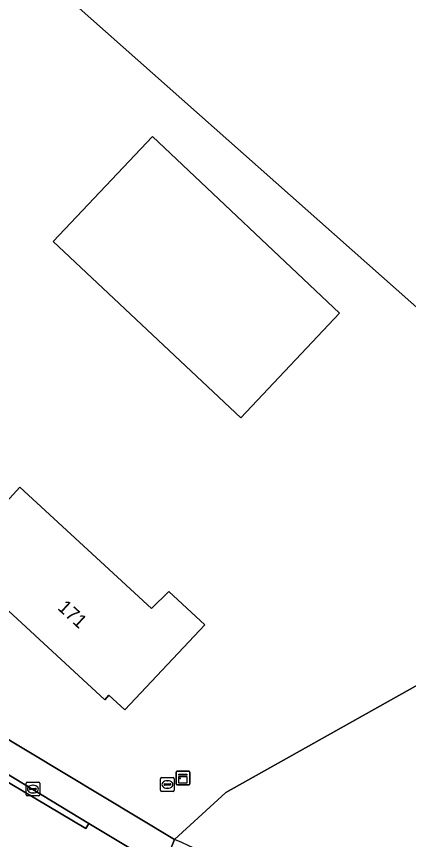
# Model space of a CAD drawing. Extents: x 160203 to 161530, y 379528 to 381797.
# Drawn here: x 160893.7 to 160922.4, y 381439 to 381499.2 of the extents above; entities that cross this region are included whole.
import ezdxf

# ---------------------------------------------------------------- set-up
doc = ezdxf.new("R2010")
doc.units = 0
for name, color, linetype in [('IMGEO_Berm_groen', 7, 'Continuous'), ('IMGEO_Erf', 7, 'Continuous'), ('IMGEO_Groenvoorziening', 7, 'Continuous'), ('IMGEO_Kast', 7, 'Continuous'), ('IMGEO_Kolk', 7, 'Continuous'), ('IMGEO_Loofbos', 7, 'Continuous'), ('IMGEO_Pand', 7, 'Continuous'), ('IMGEO_Pand_nummerreeks', 7, 'Continuous'), ('IMGEO_Rijbaan_lokaal_gesloten', 7, 'Continuous'), ('IMGEO_Rijbaan_lokaal_open', 7, 'Continuous'), ('IMGEO_Rioolput', 7, 'Continuous'), ('IMGEO_Waterloop', 7, 'Continuous')]:
    doc.layers.add(name, color=color, linetype=linetype)

msp = doc.modelspace()

# ---------------------------------------------------------------- linework, layer by layer
at = {"layer": 'IMGEO_Berm_groen'}
msp.add_arc((160952.119, 381538.443), 117.099, 234.66177, 242.38961, dxfattribs=at)
at = {"layer": 'IMGEO_Erf'}
for points in [[(160925.966, 381475.241), (160898.062, 381500)], [(160892.433, 381463.129), (160893.945, 381464.771), (160903.579, 381455.898), (160904.833, 381457.134), (160907.474, 381454.694), (160901.621, 381448.484), (160900.45, 381449.555), (160900.148, 381449.225), (160892.469, 381456.298)], [(160891.946, 381447), (160905.254, 381438.997), (160909.01, 381442.443), (160930.906, 381454.716)]]:
    msp.add_lwpolyline(points, dxfattribs=at)
msp.add_lwpolyline([(160910.109, 381469.825), (160896.382, 381482.721), (160903.633, 381490.402), (160917.301, 381477.498)], close=True, dxfattribs=at)
at = {"layer": 'IMGEO_Groenvoorziening'}
msp.add_lwpolyline([(160904.841, 381437.986), (160905.254, 381438.997), (160891.946, 381447), (160886.906, 381450.365), (160885.38, 381448.738), (160890.774, 381445.137), (160899.001, 381440.181), (160906.67, 381435.562)], dxfattribs=at)
at = {"layer": 'IMGEO_Kast'}
for p, q in [((160905.443, 381443.999), (160906.284, 381443.999)), ((160906.284, 381443.999), (160905.443, 381443.999)), ((160905.368, 381443.074), (160905.368, 381443.915)), ((160905.368, 381443.915), (160905.368, 381443.074)), ((160906.368, 381443.924), (160906.368, 381443.083)), ((160906.368, 381443.083), (160906.368, 381443.924)), ((160906.293, 381442.999), (160905.452, 381442.999)), ((160905.452, 381442.999), (160906.293, 381442.999))]:
    msp.add_line(p, q, dxfattribs=at)
for points in [[(160905.563, 381443.789), (160906.163, 381443.789), (160906.163, 381443.704), (160905.563, 381443.704), (160905.563, 381443.789)], [(160905.563, 381443.614), (160906.163, 381443.614), (160906.163, 381443.125), (160905.563, 381443.125), (160905.563, 381443.614)]]:
    msp.add_lwpolyline(points, dxfattribs=at)
msp.add_circle((160905.647, 381443.463), 0.0377, dxfattribs=at)
for centre, start, end in [((160905.446, 381443.921), 92.4484, 184.28452), ((160905.446, 381443.921), 92.4484, 184.28452), ((160906.29, 381443.921), 2.4484, 94.28452), ((160906.29, 381443.921), 2.4484, 94.28452), ((160905.446, 381443.077), 182.4484, 274.28452), ((160905.446, 381443.077), 182.4484, 274.28452), ((160906.29, 381443.077), 272.4484, 4.28452), ((160906.29, 381443.077), 272.4484, 4.28452)]:
    msp.add_arc(centre, 0.0779, start, end, dxfattribs=at)
at = {"layer": 'IMGEO_Kolk'}
for p, q in [((160894.402, 381442.263), (160894.402, 381443.115)), ((160894.477, 381443.189), (160895.329, 381443.189)), ((160894.704, 381442.732), (160895.102, 381442.732)), ((160894.89, 381442.969), (160894.915, 381442.969)), ((160895.403, 381443.115), (160895.403, 381442.263)), ((160895.329, 381442.189), (160894.477, 381442.189)), ((160894.661, 381442.683), (160894.661, 381442.695)), ((160895.099, 381442.646), (160894.701, 381442.646)), ((160894.913, 381442.409), (160894.888, 381442.409)), ((160895.145, 381442.695), (160895.145, 381442.683))]:
    msp.add_line(p, q, dxfattribs=at)
for points in [[(160894.402, 381442.263), (160894.402, 381443.115)], [(160894.477, 381443.189), (160895.329, 381443.189)], [(160895.403, 381443.115), (160895.403, 381442.263)], [(160895.329, 381442.189), (160894.477, 381442.189)]]:
    msp.add_lwpolyline(points, dxfattribs=at)
for centre, radius, start, end in [((160894.479, 381443.113), 0.0765, 91.55205, 178.44795), ((160894.479, 381443.113), 0.0765, 91.55205, 178.44795), ((160894.701, 381442.692), 0.0403, 85.87752, 175.75265), ((160895.106, 381442.694), 0.0386, 1.73085, 96.63898), ((160895.327, 381443.113), 0.0765, 1.55205, 88.44795), ((160895.327, 381443.113), 0.0765, 1.55205, 88.44795), ((160894.479, 381442.265), 0.0765, 181.55205, 268.44795), ((160894.479, 381442.265), 0.0765, 181.55205, 268.44795), ((160894.698, 381442.682), 0.0366, 178.93798, 274.71019), ((160895.102, 381442.689), 0.043, 264.86636, 352.45326), ((160895.327, 381442.265), 0.0765, 271.55205, 358.44795), ((160895.327, 381442.265), 0.0765, 271.55205, 358.44795)]:
    msp.add_arc(centre, radius, start, end, dxfattribs=at)
for centre, major_axis, ratio, start_param, end_param in [((160894.889, 381442.689), (-0.387, 0.002), 0.722429, 4.712389, 7.853982), ((160894.914, 381442.689), (-0.39, 0.002), 0.717154, 1.570796, 4.712389)]:
    msp.add_ellipse(centre, major_axis=major_axis, ratio=ratio, start_param=start_param, end_param=end_param, dxfattribs=at)
at = {"layer": 'IMGEO_Loofbos'}
msp.add_lwpolyline([(160941.585, 381497.821), (160932.033, 381500), (160886.305, 381510.431), (160898.062, 381500), (160925.966, 381475.241), (160930.906, 381454.716), (160909.01, 381442.443), (160905.254, 381438.997)], dxfattribs=at)
msp.add_arc((160875.236, 381369.023), 76.14, 53.01396, 66.78139, dxfattribs=at)
at = {"layer": 'IMGEO_Pand'}
for points in [[(160917.301, 381477.498), (160903.633, 381490.402), (160896.382, 381482.721), (160910.109, 381469.825)], [(160903.579, 381455.898), (160893.945, 381464.771), (160892.433, 381463.129), (160889.045, 381459.451), (160891.553, 381457.141), (160892.469, 381456.298), (160900.148, 381449.225), (160900.45, 381449.555), (160901.621, 381448.484), (160907.474, 381454.694), (160904.833, 381457.134)]]:
    msp.add_lwpolyline(points, close=True, dxfattribs=at)
at = {"layer": 'IMGEO_Rijbaan_lokaal_gesloten'}
msp.add_lwpolyline([(160897.849, 381434.679), (160902.709, 381432.115), (160904.063, 381431.29), (160906.67, 381435.562), (160899.001, 381440.181), (160898.776, 381439.814), (160890.508, 381444.714), (160885.033, 381448.369), (160883.998, 381449.06), (160882.268, 381450.215), (160877.698, 381453.546), (160873.036, 381457.125), (160867.027, 381462.312)], dxfattribs=at)
msp.add_arc((160952.119, 381538.443), 117.099, 234.66177, 242.38961, dxfattribs=at)
at = {"layer": 'IMGEO_Rijbaan_lokaal_open'}
msp.add_lwpolyline([(160875.41, 381455.972), (160874.414, 381456.717), (160873.353, 381457.511), (160867.354, 381462.69), (160867.027, 381462.312), (160873.036, 381457.125), (160877.698, 381453.546), (160882.268, 381450.215), (160883.998, 381449.06), (160885.033, 381448.369), (160890.508, 381444.714), (160898.776, 381439.814), (160899.001, 381440.181), (160890.774, 381445.137), (160885.38, 381448.738), (160884.344, 381449.43), (160882.554, 381450.625)], close=True, dxfattribs=at)
at = {"layer": 'IMGEO_Rioolput'}
for p, q in [((160904.236, 381442.596), (160904.236, 381443.448)), ((160904.311, 381443.522), (160905.163, 381443.522)), ((160905.237, 381443.448), (160905.237, 381442.596)), ((160904.495, 381443.016), (160904.495, 381443.028)), ((160904.933, 381442.979), (160904.535, 381442.979)), ((160904.538, 381443.065), (160904.936, 381443.065)), ((160904.747, 381442.742), (160904.722, 381442.742)), ((160904.724, 381443.302), (160904.749, 381443.302)), ((160904.979, 381443.028), (160904.979, 381443.016)), ((160905.163, 381442.522), (160904.311, 381442.522))]:
    msp.add_line(p, q, dxfattribs=at)
for points in [[(160904.236, 381442.596), (160904.236, 381443.448)], [(160904.311, 381443.522), (160905.163, 381443.522)], [(160905.237, 381443.448), (160905.237, 381442.596)], [(160905.163, 381442.522), (160904.311, 381442.522)]]:
    msp.add_lwpolyline(points, dxfattribs=at)
for centre, radius, start, end in [((160904.313, 381443.446), 0.0765, 91.55205, 178.44795), ((160904.313, 381443.446), 0.0765, 91.55205, 178.44795), ((160905.161, 381443.446), 0.0765, 1.55205, 88.44795), ((160905.161, 381443.446), 0.0765, 1.55205, 88.44795), ((160904.535, 381443.025), 0.0403, 85.87752, 175.75265), ((160904.532, 381443.015), 0.0366, 178.93798, 274.71019), ((160904.936, 381443.022), 0.043, 264.86636, 352.45326), ((160904.94, 381443.027), 0.0386, 1.73085, 96.63898), ((160904.313, 381442.598), 0.0765, 181.55205, 268.44795), ((160904.313, 381442.598), 0.0765, 181.55205, 268.44795), ((160905.161, 381442.598), 0.0765, 271.55205, 358.44795), ((160905.161, 381442.598), 0.0765, 271.55205, 358.44795)]:
    msp.add_arc(centre, radius, start, end, dxfattribs=at)
for centre, major_axis, ratio, start_param, end_param in [((160904.723, 381443.022), (-0.387, 0.002), 0.722429, 4.712389, 7.853982), ((160904.748, 381443.022), (-0.39, 0.002), 0.717154, 1.570796, 4.712389)]:
    msp.add_ellipse(centre, major_axis=major_axis, ratio=ratio, start_param=start_param, end_param=end_param, dxfattribs=at)
at = {"layer": 'IMGEO_Waterloop'}
msp.add_lwpolyline([(160905.254, 381438.997), (160904.841, 381437.986), (160907.291, 381436.737), (160907.771, 381436.493), (160910.348, 381435.179), (160915.731, 381431.808), (160920.79, 381427.97), (160924.298, 381425.072), (160927.255, 381422.406), (160935.963, 381413.052), (160937.453, 381410.816), (160959.284, 381383.102), (160974.176, 381363.232), (160978.476, 381357.145), (160979.607, 381358.318), (160963.83, 381379.857)], dxfattribs=at)
msp.add_arc((160875.236, 381369.023), 76.14, 53.01396, 66.78139, dxfattribs=at)

# ---------------------------------------------------------------- texts
at = {"layer": 'IMGEO_Pand_nummerreeks'}
msp.add_text('171', height=1, rotation=317.35299, dxfattribs=at).set_placement((160896.648, 381455.875))

doc.saveas('drawing.dxf')
